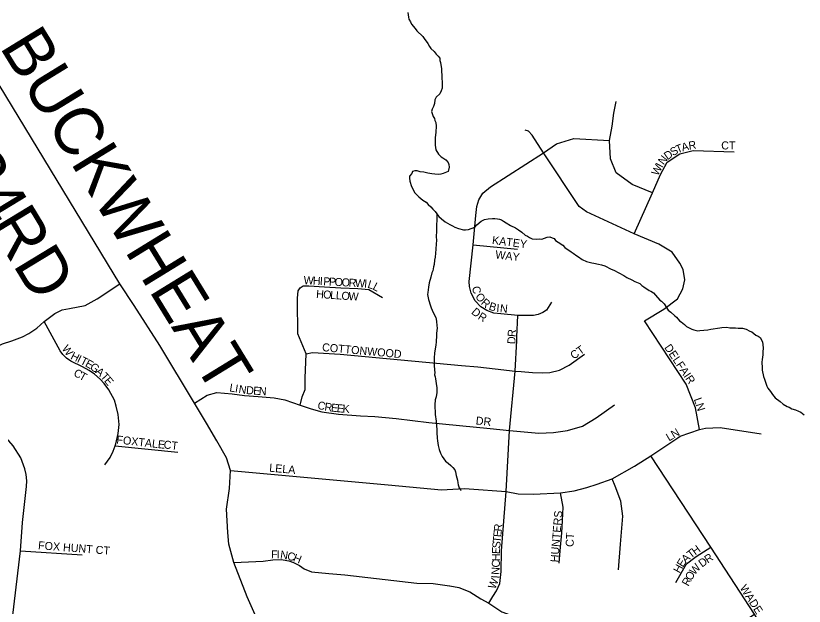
# Model space of a CAD drawing. Extents: x 1310247 to 1664935, y 235267 to 584339.
# Drawn here: x 1480270 to 1485194, y 436985 to 440670 of the extents above; entities that cross this region are included whole.
import ezdxf

# ---------------------------------------------------------------- set-up
doc = ezdxf.new("R2010")
doc.units = 0
for name, color, linetype in [('GM_X_County_Road', 7, 'Continuous'), ('GM_X_County_Road_Text', 7, 'Continuous'), ('GM_X_Minor_River', 7, 'Continuous'), ('GM_X_Township_Subdivision', 7, 'Continuous'), ('GM_X_Township_Subdivision_Text', 7, 'Continuous')]:
    doc.layers.add(name, color=color, linetype=linetype)

msp = doc.modelspace()

# ---------------------------------------------------------------- linework, layer by layer
at = {"layer": 'GM_X_County_Road'}
msp.add_lwpolyline([(1481790.8, 436874.4), (1481714.6, 437043.3), (1481631.6, 437258.1), (1481599.7, 437372.9), (1481595.5, 437445.3), (1481586.6, 437591.4), (1481604, 437719.6), (1481610.2, 437832.8), (1481586.1, 437911.5), (1481526.7, 438017.5), (1481461, 438127.9), (1481385.7, 438251.6), (1481170, 438612.3), (1481009.2, 438861.3), (1480921, 438996.9), (1479340.2, 441600.2)], dxfattribs=at)
at = {"layer": 'GM_X_Minor_River'}
for points in [[(1482718.3, 440690.5), (1482721.6, 440662.4), (1482725.3, 440648.3), (1482734.9, 440632), (1482740.5, 440617.9), (1482763.9, 440591.2), (1482775.6, 440576.9)], [(1482775.6, 440576.9), (1482812.8, 440541.9), (1482820.5, 440527.7), (1482843.8, 440497), (1482853.3, 440478.8), (1482863.1, 440466.5), (1482882.6, 440448), (1482896.3, 440431.6), (1482908, 440419.3), (1482917.7, 440405), (1482919.3, 440390.9), (1482923, 440378.8), (1482928, 440338.6), (1482929.7, 440324.6), (1482931, 440298.5), (1482930.6, 440282.5), (1482933.9, 440254.4), (1482933, 440218.4), (1482926.6, 440202.5), (1482918, 440182.7), (1482895.5, 440163.3), (1482887, 440145.5), (1482884.5, 440123.5), (1482877.9, 440103.7), (1482869.5, 440087.9), (1482867.2, 440073.9), (1482870.8, 440059.8), (1482876.4, 440041.6), (1482884.1, 440029.4), (1482887.8, 440017.3), (1482893.5, 440005.1), (1482894.9, 439981.1), (1482894, 439945), (1482891.5, 439925.1), (1482889.1, 439911.1), (1482888.3, 439879.1), (1482889.9, 439863.1), (1482893.2, 439832.9), (1482910.5, 439806.5), (1482926.2, 439790), (1482938, 439783.7), (1482955.8, 439771.2), (1482969.4, 439754.8), (1482975.1, 439742.7), (1482976.7, 439726.6), (1482970, 439698.8), (1482939.6, 439685.5), (1482925.5, 439681.9), (1482909.4, 439680.3), (1482887.3, 439680.9), (1482867.3, 439683.4), (1482843.4, 439688.1), (1482817.5, 439694.7), (1482795.5, 439697.3), (1482777.5, 439701.8), (1482761.5, 439702.2), (1482747.4, 439698.6), (1482743.1, 439686.7), (1482728.6, 439669), (1482728.3, 439657), (1482731.8, 439638.9), (1482741, 439604.6), (1482762.1, 439566), (1482787.5, 439541.3), (1482813.1, 439520.6), (1482832.8, 439506.1), (1482846.4, 439491.8), (1482862.1, 439477.3), (1482873.8, 439463), (1482889.5, 439448.6), (1482899.1, 439434.3), (1482912.8, 439417.9), (1482928.4, 439403.5), (1482952, 439384.9), (1482979.7, 439368.1), (1482997.5, 439359.6), (1483011.4, 439351.3), (1483035.2, 439342.6), (1483065.1, 439333.9), (1483079.1, 439333.5), (1483097.2, 439337), (1483137.7, 439352), (1483150.1, 439365.7), (1483176.8, 439389), (1483197, 439398.5), (1483219.2, 439403.9), (1483247.4, 439405.2), (1483261.4, 439404.8), (1483277.4, 439402.4), (1483291.3, 439400), (1483303.3, 439397.7), (1483315.1, 439389.4), (1483332.9, 439378.9), (1483358.6, 439362.2), (1483390.3, 439347.4), (1483410, 439334.9), (1483429.7, 439320.3), (1483451.3, 439301.8), (1483465.2, 439295.4), (1483479, 439287), (1483494.8, 439278.6)], [(1482899.1, 439434.3), (1482898.4, 439326.2), (1482895.5, 439292.2), (1482896.9, 439268.2), (1482896.4, 439246.2), (1482893.6, 439214.2), (1482888.3, 439164.3), (1482885.8, 439144.3), (1482883.1, 439118.4), (1482878.8, 439104.5), (1482874.1, 439078.5), (1482867.8, 439066.7), (1482861.1, 439038.8), (1482852.1, 439003), (1482847.5, 438977.1), (1482842.6, 438943.2), (1482842.3, 438931.2), (1482847.5, 438899), (1482851.2, 438886.9), (1482854.9, 438872.8), (1482860.6, 438860.6), (1482864.3, 438848.5), (1482877.6, 438818.2), (1482892.8, 438787.7), (1482898.2, 438763.5), (1482899.5, 438735.5), (1482901.2, 438723.4), (1482898.3, 438687.5), (1482898, 438675.5), (1482895, 438635.5), (1482892.5, 438615.5), (1482885.3, 438567.7), (1482882.4, 438533.7), (1482882.1, 438521.7), (1482883.3, 438489.6), (1482884.6, 438459.6), (1482886.2, 438443.5), (1482885.8, 438429.5), (1482889.5, 438417.4), (1482891.2, 438405.3), (1482894.5, 438375.2), (1482899.8, 438349), (1482899.1, 438319), (1482896.4, 438293.1), (1482889.9, 438273.2), (1482887.1, 438243.2), (1482886.6, 438221.2), (1482888.2, 438205.2), (1482889.6, 438181.1), (1482894.6, 438140.9), (1482897.8, 438108.8), (1482899.3, 438090.8), (1482898.8, 438068.7), (1482901.9, 438034.6), (1482903.5, 438018.5), (1482908.8, 437988.4), (1482914.2, 437964.2), (1482921.6, 437940), (1482933.1, 437919.7), (1482942.8, 437905.4), (1482954.4, 437891.1), (1482970.2, 437878.7), (1482987.8, 437864.2), (1482999.6, 437851.9), (1483011.2, 437837.5), (1483016.9, 437823.4), (1483020.3, 437801.3), (1483027.7, 437773), (1483031.2, 437754.9), (1483032.9, 437742.9), (1483038.5, 437724.7), (1483048.2, 437712.4), (1483050.7, 437707.2)], [(1483494.8, 439278.6), (1483522.8, 439275.9), (1483542.9, 439277.3), (1483555, 439277), (1483571.1, 439282.6), (1483589.3, 439288.1), (1483605.5, 439291.7), (1483619.3, 439285.4), (1483631.3, 439281), (1483641, 439268.8), (1483656.8, 439258.3), (1483686.4, 439239.6), (1483698, 439225.2), (1483737.4, 439196.2), (1483751.3, 439189.8), (1483772.9, 439171.2), (1483784.8, 439164.9), (1483806.4, 439150.3), (1483834.2, 439137.6), (1483868.1, 439128.7), (1483880.1, 439126.4), (1483910, 439119.6), (1483927.9, 439115.1), (1483947.8, 439110.6), (1483987.4, 439089.5), (1484005.3, 439083), (1484066.6, 439049.4), (1484086.4, 439036.9), (1484118.1, 439022), (1484135.9, 439011.6), (1484167.6, 438998.7), (1484179.3, 438986.4), (1484191.2, 438978.1), (1484224.7, 438955.2), (1484236.6, 438950.9), (1484252.4, 438940.4), (1484264.1, 438926.1), (1484291.3, 438895.4), (1484303.2, 438889.1), (1484318.8, 438872.6), (1484343.9, 438833.9), (1484361.7, 438821.5), (1484385.1, 438796.8), (1484396.9, 438788.5), (1484414.4, 438766), (1484426.3, 438759.7), (1484445.9, 438743.2), (1484457.7, 438730.8), (1484491.3, 438713.9), (1484505.3, 438709.6), (1484529.2, 438704.9), (1484541.3, 438706.6), (1484591.5, 438711.3), (1484609.7, 438714.8), (1484666, 438723.4), (1484680.1, 438725), (1484710.2, 438726.2), (1484730.2, 438723.7), (1484764.3, 438722.8), (1484780.3, 438720.4), (1484808.3, 438719.7), (1484830.3, 438715.1), (1484854, 438702.5), (1484865.9, 438698.2), (1484891.5, 438677.5), (1484905.4, 438671.1), (1484919.2, 438662.7), (1484932.6, 438636.3), (1484937.6, 438598.2), (1484934.9, 438570.2), (1484934.5, 438554.2), (1484931.7, 438524.2), (1484929.3, 438508.3), (1484930.4, 438472.2), (1484932.1, 438458.1), (1484939.1, 438419.9), (1484946.7, 438401.7), (1484959.7, 438359.3), (1484967.4, 438347.1), (1484982.9, 438324.7), (1484996.4, 438306.3), (1485012, 438285.8), (1485043.5, 438263), (1485063.1, 438246.5), (1485086.8, 438231.8), (1485098.7, 438227.5), (1485116.5, 438217), (1485138.4, 438210.5), (1485158.2, 438201.9), (1485172.1, 438195.6), (1485193.8, 438179)]]:
    msp.add_lwpolyline(points, dxfattribs=at)
at = {"layer": 'GM_X_Township_Subdivision'}
for points in [[(1484247.3, 439566), (1484118.6, 439616.8), (1484019.7, 439689.3), (1483983.5, 439778.3), (1483977.5, 439892.2), (1483995, 439981), (1484004.9, 440061.8), (1484019.7, 440135.9)], [(1484539.2, 438088.7), (1484514.6, 438223.4), (1484456.1, 438372), (1484197, 438766.6), (1484318, 438839), (1484402, 438903.3), (1484435, 438965.9), (1484448.2, 439021.9), (1484438.3, 439087.8), (1484417.1, 439127.2), (1484368.4, 439195.4), (1484285.6, 439244.1), (1484132, 439310), (1483834.1, 439445.8), (1483788.9, 439479.2), (1483565.7, 439815.2), (1483495.9, 439925.1), (1483471.1, 439949.9), (1483451.8, 439957.4)], [(1483616.4, 438883), (1483584.9, 438833.9), (1483562.4, 438819.3), (1483531.9, 438805.8), (1483503.1, 438798.8), (1483469.9, 438798.8), (1483405.3, 438799.2), (1483298.5, 438809.5), (1483256.3, 438814.2), (1483212.2, 438830.1), (1483175.1, 438854.6), (1483138.6, 438892.2), (1483113, 438940.1), (1483103.2, 438980.4), (1483102.1, 439012.9), (1483125.6, 439241.8), (1483142.6, 439423.2), (1483149.1, 439479.2), (1483162, 439522.3), (1483187.8, 439563.2), (1483235.3, 439603.1), (1483565.7, 439815.2), (1483647.8, 439871.5), (1483754.4, 439903.5), (1483977.5, 439892.2)], [(1484132, 439310), (1484247.3, 439566), (1484297, 439680.1), (1484337.1, 439756.5), (1484416.8, 439809.6), (1484500.9, 439829.4), (1484756.3, 439821.1)], [(1483125.6, 439241.8), (1483403.3, 439213.1)], [(1480000.8, 438234.9), (1480006.7, 438290.2), (1480025.3, 438456.3), (1480043.3, 438501.3), (1480071.7, 438545), (1480120.5, 438591.1), (1480188.3, 438623.6), (1480245.2, 438642.5), (1480312.2, 438667.4), (1480352.6, 438687.9), (1480402.4, 438721.1), (1480447.4, 438761.4), (1480513.6, 438813.3), (1480560.5, 438834.7), (1480605.7, 438843.1), (1480703.3, 438862.1), (1480779.2, 438902.8), (1480921, 438996.9)], [(1482046.7, 438239.3), (1482059.3, 438291.2), (1482076.9, 438338), (1482077.6, 438408), (1482083, 438560.9), (1482032.6, 438685.4), (1482028.5, 438892.6), (1482028.6, 438908.6), (1482033.4, 438953), (1482046, 438973), (1482065.2, 438984.9), (1482100.1, 438984.1), (1482197.1, 438978.9), (1482300.2, 438973), (1482405.4, 438967.8), (1482475.1, 438962.6), (1482561, 438913)], [(1483398.1, 438643.4), (1483399.2, 438665.9), (1483405.3, 438799.2)], [(1480825.5, 437867.4), (1480858.8, 437913.5), (1480878.7, 437952.7), (1480891.7, 437986.8), (1480895.9, 437997.9), (1480910.6, 438063.5), (1480915.2, 438120.1), (1480910.1, 438182.7), (1480898, 438233.1), (1480886.5, 438270.8), (1480850.5, 438336.4), (1480821.3, 438375.3), (1480796.9, 438402.3), (1480762, 438433.3), (1480727.7, 438457.4), (1480687.6, 438479.6), (1480614.6, 438515.3), (1480586.7, 438533.4), (1480564.5, 438556.6), (1480548.4, 438579.5), (1480447.4, 438761.4)], [(1483223.6, 437003.4), (1483248.3, 437045), (1483271.8, 437081.3), (1483293.7, 437126.3), (1483301.8, 437202.6), (1483303.4, 437331.3), (1483333.4, 437700.9), (1483352.9, 438081.9), (1483388.4, 438453), (1483398.1, 438643.4)], [(1482083, 438560.9), (1482122.2, 438568.2), (1482295.2, 438559.4), (1483054, 438488.7), (1483156.2, 438479), (1483262.8, 438466), (1483388.4, 438453), (1483425.3, 438449.4), (1483497.8, 438444.1), (1483559.9, 438442.4), (1483606.2, 438445), (1483666.5, 438458.1), (1483725, 438490.4), (1483821.1, 438557.7)], [(1481385.7, 438251.6), (1481466.4, 438302.3), (1481526.4, 438318.6), (1481620.6, 438311.9), (1481699.1, 438301.4), (1481784.9, 438294.6), (1481884.4, 438285.2), (1481950.3, 438272.6), (1482046.7, 438239.3), (1482114.9, 438216.3), (1482180.8, 438198.5), (1482286.1, 438184.5), (1482422.4, 438174.1), (1482511.4, 438168.9), (1482646.2, 438157), (1482849.3, 438132.6), (1483231.7, 438095.5), (1483352.9, 438081.9), (1483445.6, 438073.7), (1483536.2, 438066), (1483628, 438070.4), (1483715.4, 438082.4), (1483809.4, 438108.6), (1483893.5, 438161.1), (1484009.3, 438241.9)], [(1480124.5, 435806), (1480241.2, 436842.4), (1480300.2, 437331.3), (1480312.5, 437507.7), (1480337.9, 437732.2), (1480339.6, 437768.4), (1480334.7, 437807.5), (1480327.2, 437841.9), (1480302.9, 437910.7), (1480254.6, 437986.3), (1480226.8, 438016.8), (1480163.9, 438065.9), (1480131.6, 438083.9), (1480076.1, 438107), (1480067.7, 438108.8), (1480013.6, 438120.4), (1479988.4, 438120.2), (1479770.1, 438124.6), (1479691.9, 438133.4), (1479581.5, 438146), (1479400.8, 438180.5), (1479235, 438193.2), (1478833.9, 438212.2)], [(1484404.2, 438036), (1484419.7, 438046.3), (1484539.2, 438088.7), (1484576.2, 438097.1), (1484669.3, 438101.3), (1484924.4, 438061.2)], [(1483101.9, 437718.3), (1483333.4, 437700.9), (1483408.3, 437686.6), (1483503, 437685.5), (1483672.2, 437692), (1483756.6, 437705.4), (1483836.1, 437725.8), (1483900.6, 437747.8), (1483994, 437780.1), (1484134.8, 437860.1), (1484236.9, 437924.6), (1484292.8, 437962.2), (1484404.2, 438036)], [(1480891.7, 437986.8), (1481282.5, 437947)], [(1484979.3, 436733.1), (1484951.9, 436823.2), (1484882.7, 436936.2), (1484611, 437354.8), (1484236.9, 437924.6)], [(1481610.2, 437832.8), (1482595.8, 437743.9), (1482928.9, 437712.1), (1483071, 437720.6), (1483101.9, 437718.3)], [(1484033.8, 437212.4), (1484046.8, 437371.7), (1484061.2, 437546.8), (1484049.5, 437640.8), (1484012.9, 437734.8), (1483994, 437780.1)], [(1483664.2, 437254.2), (1483669.3, 437330.7), (1483680.6, 437442.5), (1483684.8, 437520.5), (1483689, 437602.9), (1483672.2, 437692)], [(1480300.2, 437331.3), (1480684.8, 437306.7)], [(1484391.6, 437132.7), (1484459.5, 437249), (1484519.5, 437294.8), (1484611, 437354.8)], [(1481631.6, 437258.1), (1481814.5, 437266.6), (1481875.5, 437274.1), (1481926.7, 437275.9), (1481975.1, 437267.8), (1482003.7, 437257.9), (1482041.4, 437240), (1482071.8, 437218.5), (1482116.7, 437199.7), (1482224.2, 437188.9), (1482324.6, 437180.9), (1482775.4, 437129.8), (1482876.7, 437126.2), (1482977.9, 437112.2)], [(1482977.9, 437112.2), (1482980.7, 437111.8), (1483036.3, 437101.1), (1483105.3, 437074.2), (1483175.2, 437032.1), (1483223.6, 437003.4), (1483305.2, 436950.5), (1483437.8, 436902.1), (1483559.7, 436889.5), (1483848.3, 436852.8), (1484055.4, 436826.8), (1484310.8, 436799.9), (1484406.7, 436790.1), (1484507.1, 436780.2), (1484621.7, 436792.5), (1484757.2, 436851.9), (1484882.7, 436936.2)]]:
    msp.add_lwpolyline(points, dxfattribs=at)

# ---------------------------------------------------------------- texts
at = {"layer": 'GM_X_County_Road_Text'}
for s, rotation, p in [('BUCKWHEAT', 301.5303, (1480165.7, 440477.1)), ('C-24', 301.3151, (1479654.1, 440084)), ('RD', 301.2192, (1480098.4, 439366))]:
    msp.add_text(s, height=300, rotation=rotation, dxfattribs=at).set_placement(p)
at = {"layer": 'GM_X_Township_Subdivision_Text'}
for s, rotation, p in [('T', 22.0145, (1484402.7, 439810.8)), ('A', 14.8103, (1484433.8, 439823.5)), ('R', 8.628, (1484474.9, 439834.5)), ('CT', 0, (1484675.4, 439836.4)), ('D', 35.1209, (1484339.5, 439768.3)), ('S', 31.9619, (1484374.9, 439793.2)), ('N', 52.6273, (1484315.7, 439736.2)), ('W', 61.9611, (1484279.6, 439668)), ('I', 62.0067, (1484306.5, 439718.6)), ('KATEY', 352.7285, (1483242.2, 439246.7)), ('WAY', 353.0919, (1483262.6, 439156.9)), ('W', 356.8379, (1482066.7, 438995.9)), ('H', 356.8515, (1482123.8, 438992.8)), ('I', 356.8517, (1482167.8, 438990.4)), ('P', 356.8293, (1482189.7, 438989.1)), ('P', 356.8605, (1482224.9, 438987.2)), ('O', 356.8287, (1482260, 438985.3)), ('O', 356.8515, (1482304, 438982.8)), ('R', 356.8417, (1482347.9, 438980.4)), ('W', 356.8379, (1482387.4, 438978.2)), ('I', 355.5376, (1482444.3, 438975.1)), ('L', 342.628, (1482463.3, 438974)), ('L', 332.384, (1482494.7, 438964.4)), ('C', 282.01, (1483118.6, 438977.5)), ('H', 356.0623, (1482144.5, 438910.1)), ('O', 356.0405, (1482188.4, 438907.1)), ('L', 356.0641, (1482232.3, 438904)), ('L', 356.0351, (1482267.5, 438901.6)), ('O', 356.0857, (1482302.6, 438899.2)), ('W', 356.6091, (1482347, 438896.2)), ('O', 307.1061, (1483136.7, 438917.2)), ('R', 319.2543, (1483171.1, 438873.7)), ('B', 342.319, (1483220.2, 438837.2)), ('D', 318.185, (1483111, 438816.1)), ('I', 355.4234, (1483270.1, 438822.7)), ('N', 354.3307, (1483291.8, 438821)), ('R', 329.0231, (1483151.9, 438780.7)), ('R', 85.4057, (1483390.7, 438664.3)), ('D', 89.1038, (1483390, 438621.1)), ('W', 306.685, (1480555.2, 438592.5)), ('COTTONWOOD', 354.8556, (1482181.5, 438577.9)), ('CT', 35.5332, (1483754.8, 438523.4)), ('DELFAIR', 303.9569, (1484317.9, 438600.1)), ('H', 332.8961, (1480608.3, 438530.7)), ('I', 334.367, (1480648.7, 438510)), ('T', 333.6427, (1480668.3, 438500.6)), ('E', 330.7092, (1480699.3, 438485.3)), ('G', 324.2972, (1480728.7, 438468.8)), ('C', 331.8818, (1480626.6, 438426.2)), ('T', 331.1497, (1480661.3, 438407.6)), ('A', 319.0834, (1480763.5, 438443.9)), ('T', 312.5843, (1480795.7, 438416.1)), ('E', 309.4278, (1480819, 438390.8)), ('L', 350.2547, (1481602, 438326.9)), ('I', 350.2072, (1481636.7, 438320.9)), ('N', 351.1837, (1481659.3, 438317)), ('D', 355.5994, (1481706.9, 438309.8)), ('E', 356.4259, (1481751.5, 438306.4)), ('N', 356.4128, (1481786.6, 438304.2)), ('C', 342.8937, (1482149.5, 438220.7)), ('R', 351.9524, (1482195.8, 438207.2)), ('E', 353.0636, (1482236, 438201.5)), ('E', 355.1011, (1482272.9, 438197)), ('K', 356.739, (1482309.5, 438193.9)), ('L', 289.5325, (1484503.6, 438277)), ('N', 287.7713, (1484515.3, 438244.2)), ('DR', 353.9832, (1483140.8, 438120.3)), ('N', 30.4877, (1484379.6, 438031.2)), ('FOXTALE', 353.6598, (1480896.9, 438001.5)), ('L', 30.87, (1484349.4, 438013.2)), ('CT', 353.6505, (1481191.7, 437970.7)), ('LELA', 354.954, (1481851.4, 437825.3)), ('HUNTERS', 85.5353, (1483658.4, 437257.9)), ('E', 84.4384, (1483301.2, 437414.8)), ('R', 84.4296, (1483304.6, 437449.8)), ('T', 84.4172, (1483297.8, 437379.7)), ('CT', 86.8222, (1483753.1, 437354.3)), ('FOX HUNT CT', 355.5526, (1480408.2, 437341.5)), ('S', 84.9119, (1483294.7, 437344.8)), ('H', 36.5464, (1484513, 437302)), ('F', 359.2623, (1481863.7, 437284.3)), ('I', 359.2134, (1481898.8, 437283.9)), ('N', 351.5546, (1481919.1, 437283.7)), ('C', 345.7694, (1481961.3, 437277.5)), ('H', 338.3082, (1481998, 437268.3)), ('H', 89.8803, (1483293.2, 437266.8)), ('E', 87.7039, (1483293.3, 437310.2)), ('T', 37.7768, (1484485.4, 437280.6)), ('R', 33.9056, (1484590.9, 437251)), ('C', 89.4597, (1483292.9, 437226.8)), ('E', 57.4995, (1484436.8, 437224.8)), ('A', 42.0164, (1484453.4, 437251.7)), ('D', 35.5758, (1484555.5, 437225.7)), ('N', 86.5699, (1483290.1, 437180.1)), ('H', 61.4698, (1484416.3, 437186.9)), ('W', 48.7951, (1484509.4, 437176.8)), ('W', 68.3203, (1483263.7, 437088.1)), ('I', 86.0108, (1483288.6, 437157.6)), ('R', 61.469, (1484470, 437106.4)), ('O', 59.6885, (1484488.7, 437140.9)), ('WADE', 302.5732, (1484788.9, 437099.6))]:
    msp.add_text(s, height=50, rotation=rotation, dxfattribs=at).set_placement(p)

doc.saveas('drawing.dxf')
